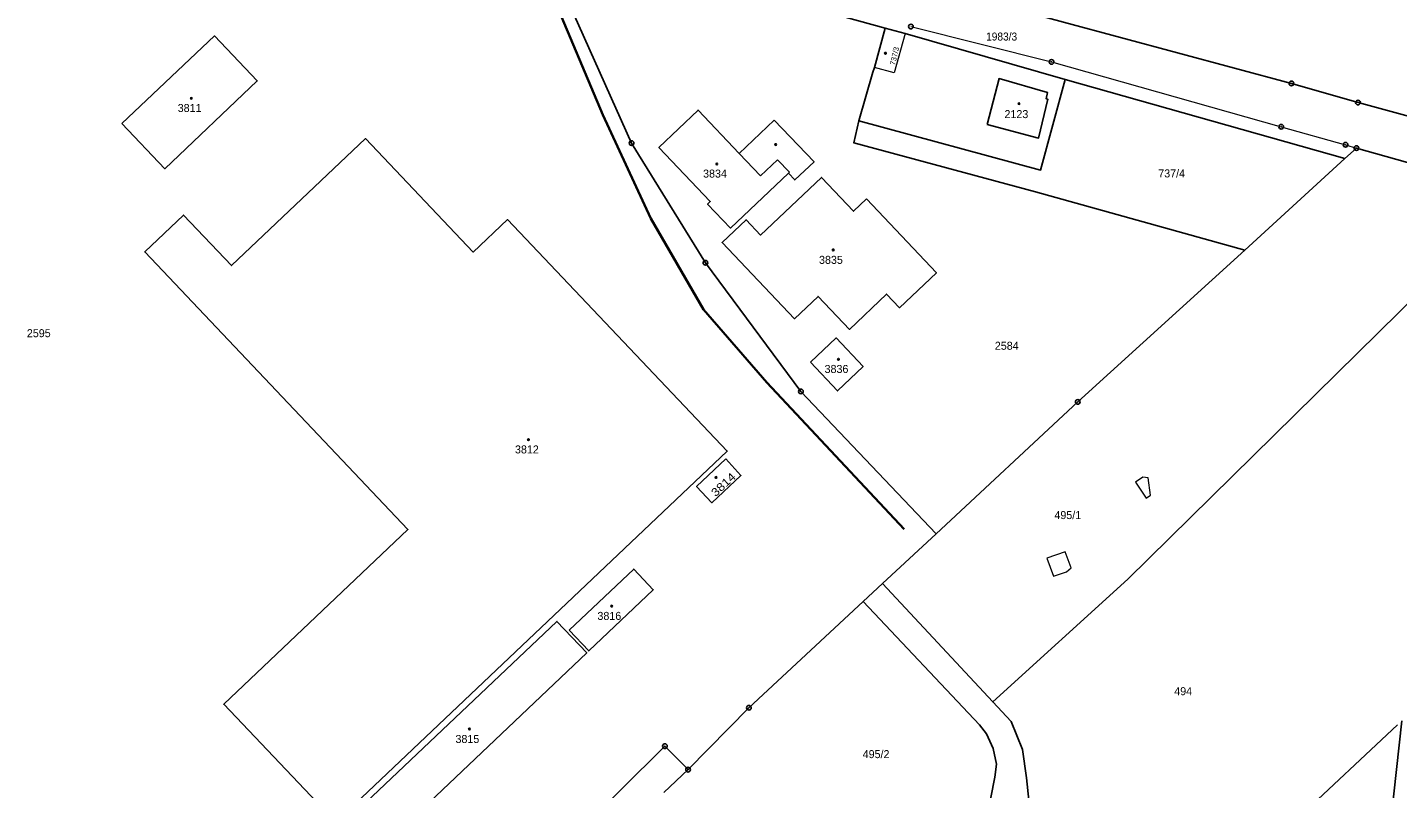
# Model space of a CAD drawing. Extents: x -679733 to -673243, y -1075091 to -1066557.
# Drawn here: x -675623.4 to -675332.3, y -1071734.6 to -1071572.8 of the extents above; entities that cross this region are included whole.
import ezdxf
from ezdxf.enums import TextEntityAlignment as Align

# ---------------------------------------------------------------- set-up
doc = ezdxf.new("R2010")
doc.units = 0
doc.header["$LTSCALE"] = 0.68
for name, color, linetype, lineweight in [('1', 7, 'Continuous', 25), ('13', 7, 'Continuous', 13), ('4', 7, 'Continuous', 13), ('5', 7, 'Continuous', 25), ('6', 7, 'Continuous', 35), ('8', 7, 'Continuous', 25)]:
    doc.layers.add(name, color=color, linetype=linetype, lineweight=lineweight)
doc.layers.add('2', color=7, linetype='Continuous')

msp = doc.modelspace()

# ---------------------------------------------------------------- linework, layer by layer
at = {"layer": '1'}
for p, q in [((-675343.51, -1071600.69), (-675402.95, -1071583.88)), ((-675364.81, -1071620.15), (-675343.51, -1071600.69)), ((-675445.86, -1071694.83), (-675441.75, -1071691.01)), ((-675405.39, -1071789.29), (-675332.32, -1071721.02)), ((-675488.19, -1071735.35), (-675483.04, -1071730.53))]:
    msp.add_line(p, q, dxfattribs=at)
for points in [[(-675514.08, -1071554.8), (-675495.04, -1071597.41), (-675479.35, -1071622.84), (-675459.08, -1071650.18), (-675430.34, -1071680.4)], [(-675514.08, -1071554.8), (-675473.63, -1071564), (-675441.16, -1071572.95)], [(-675325.9, -1071592.84), (-675340.74, -1071588.78), (-675354.89, -1071584.73), (-675403.27, -1071571.71), (-675431.53, -1071563.96)], [(-675441.16, -1071572.95), (-675443.47, -1071581.34), (-675443.79, -1071582.35), (-675446.77, -1071592.7)], [(-675402.95, -1071583.88), (-675436.94, -1071574.11), (-675441.16, -1071572.95)], [(-675446.77, -1071592.7), (-675408.15, -1071603.13), (-675402.95, -1071583.88)], [(-675446.77, -1071592.7), (-675447.83, -1071597.34), (-675409.21, -1071607.77), (-675364.81, -1071620.15)], [(-675343.51, -1071600.69), (-675341.07, -1071598.45), (-675326.18, -1071602.63)], [(-675430.34, -1071680.4), (-675400.25, -1071652.4), (-675364.81, -1071620.15)], [(-675327.56, -1071628.94), (-675389.61, -1071690.05), (-675418.31, -1071716.15), (-675414.41, -1071720.32)], [(-675430.34, -1071680.4), (-675441.75, -1071691.01), (-675418.31, -1071716.15)], [(-675445.86, -1071694.83), (-675470.1, -1071717.39), (-675483.04, -1071730.53)], [(-675426.58, -1071761.07), (-675424.65, -1071758.71), (-675422.81, -1071755.57), (-675421.85, -1071752.33), (-675417.89, -1071732.16), (-675417.55, -1071729.34), (-675418.2, -1071726.03), (-675419.65, -1071722.94), (-675421.17, -1071721.04), (-675445.86, -1071694.83)], [(-675414.41, -1071720.32), (-675412, -1071726.26), (-675411.17, -1071732.3), (-675410.63, -1071737), (-675416.24, -1071766.1), (-675418.58, -1071777.85)], [(-675331.43, -1071720.16), (-675333.11, -1071735.66), (-675334.61, -1071749.93), (-675336.49, -1071766.36), (-675338.11, -1071784.77), (-675341.96, -1071811.68), (-675344.46, -1071828.43), (-675345.66, -1071835.9), (-675347.22, -1071850.21)], [(-675483.04, -1071730.53), (-675487.95, -1071725.54), (-675619.57, -1071856.22)]]:
    msp.add_lwpolyline(points, dxfattribs=at)
for points in [[(-675603.28, -1071593.26), (-675583.62, -1071574.61), (-675574.53, -1071584.19), (-675594.2, -1071602.85)], [(-675419.48, -1071593.45), (-675416.97, -1071583.69), (-675406.69, -1071586.65), (-675407, -1071587.97), (-675406.62, -1071588.08), (-675408.6, -1071596.34)], [(-675464.73, -1071592.51), (-675456.28, -1071601.38), (-675460.37, -1071605.24), (-675461.72, -1071603.81), (-675474.01, -1071615.44), (-675478.89, -1071610.35), (-675478.31, -1071609.8), (-675489.23, -1071598.3), (-675480.92, -1071590.4), (-675472.17, -1071599.59)], [(-675557.88, -1071741.72), (-675581.67, -1071716.63), (-675542.55, -1071679.48), (-675598.43, -1071620.52), (-675590.19, -1071612.68), (-675580.04, -1071623.41), (-675551.58, -1071596.44), (-675528.69, -1071620.55), (-675521.42, -1071613.64), (-675474.73, -1071662.85)], [(-675445.13, -1071609.25), (-675430.27, -1071624.95), (-675438.12, -1071632.38), (-675440.87, -1071629.48), (-675448.78, -1071636.98), (-675455.43, -1071629.98), (-675460.42, -1071634.73), (-675475.8, -1071618.52), (-675470.72, -1071613.7), (-675467.64, -1071616.96), (-675454.72, -1071604.69), (-675447.91, -1071611.87)], [(-675457.06, -1071643.98), (-675451.61, -1071638.8), (-675445.86, -1071644.86), (-675451.28, -1071650.04)], [(-675475, -1071664.5), (-675471.8, -1071668), (-675477.99, -1071673.82), (-675481.23, -1071670.38)], [(-675508.26, -1071700.92), (-675494.58, -1071687.93), (-675490.43, -1071692.31), (-675504.12, -1071705.29)], [(-675550.58, -1071749.41), (-675556.83, -1071742.63), (-675510.88, -1071699.04), (-675504.56, -1071705.7)]]:
    msp.add_lwpolyline(points, close=True, dxfattribs=at)
at = {"layer": '13'}
for points in [[(-675387.99, -1071669.46), (-675385.72, -1071672.87), (-675384.79, -1071672.22), (-675385.32, -1071668.56), (-675386.47, -1071668.4)], [(-675405.41, -1071689.42), (-675402.65, -1071688.47), (-675401.69, -1071687.62), (-675402.97, -1071684.24), (-675406.84, -1071685.58)]]:
    msp.add_lwpolyline(points, close=True, dxfattribs=at)
at = {"layer": '4'}
for p, q in [((-675435.69, -1071572.63), (-675405.83, -1071580.14)), ((-675436.94, -1071574.11), (-675439.25, -1071582.5)), ((-675439.25, -1071582.5), (-675443.47, -1071581.34)), ((-675405.83, -1071580.14), (-675357.03, -1071593.93)), ((-675357.03, -1071593.93), (-675343.37, -1071597.76)), ((-675472.17, -1071599.59), (-675467.64, -1071604.34)), ((-675343.37, -1071597.76), (-675341.07, -1071598.45)), ((-675467.64, -1071604.34), (-675464.05, -1071600.93)), ((-675464.05, -1071600.93), (-675461.5, -1071603.6)), ((-675461.5, -1071603.6), (-675461.72, -1071603.81))]:
    msp.add_line(p, q, dxfattribs=at)
at = {"layer": '5'}
for centre in [(-675441.1068, -1071578.2992), (-675588.5468, -1071587.8892), (-675412.7568, -1071589.0192), (-675464.4368, -1071597.7092), (-675476.9268, -1071601.8292), (-675452.2068, -1071620.0892), (-675451.0968, -1071643.3292), (-675516.9368, -1071660.4092), (-675477.1068, -1071668.4492), (-675499.2468, -1071695.7792), (-675529.4768, -1071721.8992)]:
    msp.add_circle(centre, 0.175, dxfattribs=at)
at = {"layer": '6'}
for p, q in [((-675517.55, -1071552.42), (-675501.11, -1071591.41)), ((-675501.11, -1071591.41), (-675490.96, -1071613.44)), ((-675490.96, -1071613.44), (-675479.75, -1071632.74)), ((-675479.75, -1071632.74), (-675466.33, -1071648.26)), ((-675466.33, -1071648.26), (-675437.11, -1071679.46))]:
    msp.add_line(p, q, dxfattribs=at)
at = {"layer": '8'}
for centre, radius in [((-675435.69, -1071572.6299), 0.5), ((-675405.83, -1071580.1399), 0.5), ((-675405.83, -1071580.1399), 0.0303), ((-675354.89, -1071584.7299), 0.5), ((-675354.89, -1071584.7299), 0.0303), ((-675340.74, -1071588.7799), 0.5), ((-675340.74, -1071588.7799), 0.0303), ((-675357.03, -1071593.9299), 0.5), ((-675357.03, -1071593.9299), 0.0303), ((-675495.04, -1071597.4099), 0.5), ((-675495.04, -1071597.4099), 0.0303), ((-675343.37, -1071597.7599), 0.5), ((-675343.37, -1071597.7599), 0.0303), ((-675341.07, -1071598.4499), 0.5), ((-675341.07, -1071598.4499), 0.0303), ((-675479.35, -1071622.8399), 0.5), ((-675479.35, -1071622.8399), 0.0303), ((-675459.08, -1071650.1799), 0.5), ((-675459.08, -1071650.1799), 0.0303), ((-675400.25, -1071652.3999), 0.5), ((-675400.25, -1071652.3999), 0.0303), ((-675470.1, -1071717.3899), 0.5), ((-675470.1, -1071717.3899), 0.0303), ((-675487.95, -1071725.5399), 0.5), ((-675487.95, -1071725.5399), 0.0303), ((-675483.04, -1071730.5299), 0.5), ((-675483.04, -1071730.5299), 0.0303)]:
    msp.add_circle(centre, radius, dxfattribs=at)

# ---------------------------------------------------------------- texts
at = {"layer": '2', "width": 0.95}
msp.add_text('1983/3', height=1.7, dxfattribs=at).set_placement((-675419.74, -1071575.61))
at = {"layer": '2'}
msp.add_text('737/3', height=1.14, rotation=77, dxfattribs=at).set_placement((-675439.074, -1071580.948))
for s, p in [('3811', (-675588.91, -1071590.79)), ('2123', (-675413.3, -1071592.09)), ('3834', (-675477.32, -1071604.729)), ('737/4', (-675380.32, -1071604.69)), ('3835', (-675452.69, -1071623.06)), ('2595', (-675620.95, -1071638.64)), ('2584', (-675415.35, -1071641.31)), ('3836', (-675451.51, -1071646.239)), ('3812', (-675517.27, -1071663.34)), ('495/1', (-675402.38, -1071677.29)), ('3816', (-675499.76, -1071698.71)), ('3815', (-675529.91, -1071724.86)), ('495/2', (-675443.1, -1071728.08))]:
    msp.add_text(s, height=1.7, dxfattribs=at).set_placement(p, align=Align.CENTER)
at = {"layer": '2', "width": 1.2}
msp.add_text('3814', height=1.7, rotation=43, dxfattribs=at).set_placement((-675474.9732, -1071670.571), align=Align.CENTER)
at = {"layer": '2'}
msp.add_text('494', height=1.7, dxfattribs=at).set_placement((-675379.77, -1071714.71))

doc.saveas('drawing.dxf')
